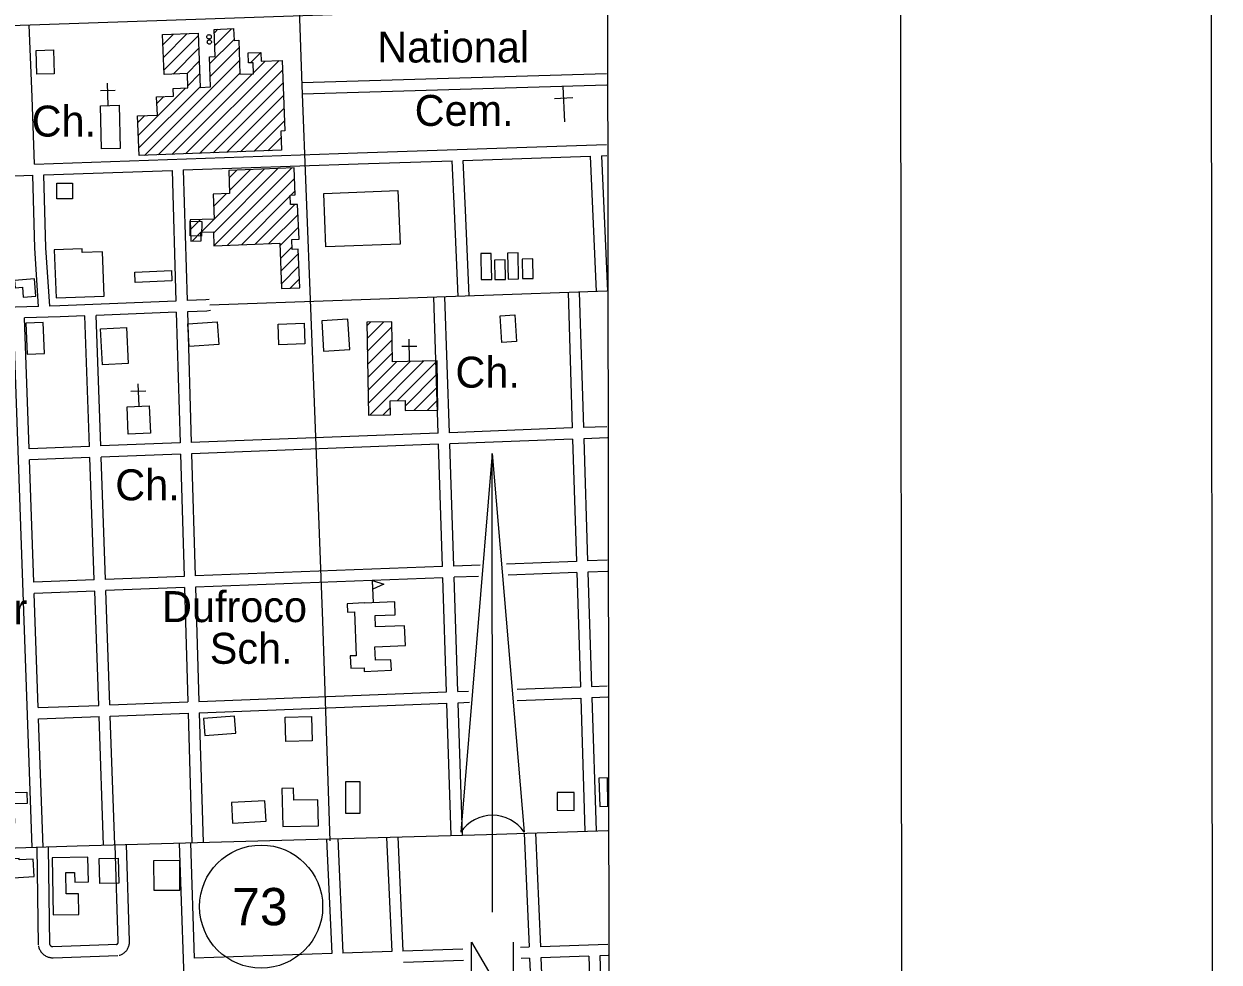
# Model space of a CAD drawing. Extents: x 3297716 to 3335574, y 688621 to 713991.
# Drawn here: x 3331786 to 3334991, y 706604 to 709119 of the extents above; entities that cross this region are included whole.
import ezdxf

# ---------------------------------------------------------------- set-up
doc = ezdxf.new("R2010")
doc.units = 0
for name, color, linetype in [('G-ANNO-NPLT', 7, 'Continuous'), ('V-ANNO-SYMB', 7, 'Continuous'), ('V-BLDG-IDEN', 7, 'Continuous'), ('V-BLDG-OTLN', 7, 'Continuous'), ('V-DOMW-IDEN', 7, 'Continuous'), ('V-DOMW-TANK', 7, 'Continuous'), ('V-GRID-FRAM', 7, 'Continuous'), ('V-ROAD-CNTR', 7, 'Continuous'), ('V-ROAD-IDEN', 7, 'Continuous'), ('V-SITE-OTLN', 7, 'Continuous'), ('V-SITE-OTLN-IDEN', 7, 'Continuous')]:
    doc.layers.add(name, color=color, linetype=linetype)

msp = doc.modelspace()

# ---------------------------------------------------------------- linework, layer by layer
at = {"layer": 'G-ANNO-NPLT'}
msp.add_lwpolyline([(3298324, 689204.1), (3334990.7, 689241.5), (3334966, 713408.1), (3298299.4, 713370.8)], close=True, dxfattribs=at)
at = {"layer": 'V-ANNO-SYMB'}
for p, q in [((3333041.3, 707967.7), (3332957.3, 706952.7)), ((3333041.3, 707967.7), (3333127.3, 706952.8)), ((3333042.2, 706997.7), (3333041.3, 707967.7)), ((3333041.3, 707967.7), (3333127.3, 706952.8)), ((3333042.2, 706997.7), (3333041.3, 707967.7)), ((3333042.5, 706737.7), (3333042.2, 706997.7))]:
    msp.add_line(p, q, dxfattribs=at)
for points in [[(3301073.5, 689832), (3334156.7, 689865.7), (3334133.4, 712782.2), (3301050.2, 712748.6), (3301073.5, 689832)], [(3332986.8, 706465.7), (3332986.6, 706657.7), (3333098.8, 706465.8), (3333098.6, 706657.8)]]:
    msp.add_lwpolyline(points, dxfattribs=at)
for start, end in [(90.0583, 145.8529), (34.2638, 90.0583), (34.2638, 90.0472)]:
    msp.add_arc((3333042.4, 706895), 102.8, start, end, dxfattribs=at)
at = {"layer": 'V-BLDG-OTLN'}
for p, q in [((3332158.9, 709063.6), (3332187.3, 709092.1)), ((3332160.2, 709029.6), (3332224.1, 709093.5)), ((3332161.5, 708995.5), (3332253.4, 709087.4)), ((3332284.1, 709012.1), (3332349.6, 709077.5)), ((3332296.9, 709095.6), (3332306.4, 709105.1)), ((3332298.2, 709061.5), (3332343.2, 709106.5)), ((3332186, 708984.6), (3332254.7, 709053.3)), ((3332285.4, 708978), (3332362.8, 709055.4)), ((3332109.6, 708766.9), (3332364.1, 709021.3)), ((3332219.9, 708771), (3332470.2, 709021.4)), ((3332222.7, 708986), (3332255.9, 709019.3)), ((3332393.4, 709015.2), (3332421.3, 709043.2)), ((3332401.9, 708988.5), (3332433.5, 709020)), ((3332146.4, 708768.2), (3332365.4, 708987.3)), ((3332183.1, 708769.6), (3332399.4, 708985.9)), ((3332225.7, 708953.6), (3332257.2, 708985.2)), ((3332256.6, 708772.4), (3332479.7, 708995.5)), ((3332094.5, 708787.1), (3332258.5, 708951.1)), ((3332293.4, 708773.8), (3332481, 708961.4)), ((3332093.2, 708821.2), (3332219.6, 708947.6)), ((3332142.8, 708906.1), (3332161.3, 708924.6)), ((3332330.1, 708775.2), (3332482.3, 708927.4)), ((3332366.9, 708776.6), (3332483.6, 708893.3)), ((3332091.9, 708855.2), (3332110.6, 708873.9)), ((3332403.6, 708778), (3332484.8, 708859.2)), ((3332440.4, 708779.4), (3332475.8, 708814.9)), ((3332261.1, 708560.8), (3332430.5, 708730.3)), ((3332294.3, 708558.7), (3332467.3, 708731.7)), ((3332295.6, 708524.6), (3332504.1, 708733.1)), ((3332336.2, 708706.7), (3332357, 708727.4)), ((3332337.5, 708672.6), (3332393.7, 708728.8)), ((3332332.4, 708526.1), (3332511.5, 708705.2)), ((3332294.9, 708630), (3332329.8, 708664.8)), ((3332502, 708660.4), (3332512.8, 708671.2)), ((3332369.2, 708527.5), (3332499.8, 708658.2)), ((3332406, 708528.9), (3332512.4, 708635.3)), ((3332442.8, 708530.4), (3332521.2, 708608.8)), ((3332232.9, 708568), (3332259.9, 708595)), ((3332472.7, 708524.9), (3332522.5, 708574.8)), ((3332237.6, 708537.3), (3332261, 708560.7)), ((3332474, 708490.9), (3332505.1, 708521.9)), ((3332475.3, 708456.9), (3332522.2, 708503.7)), ((3332476.7, 708422.8), (3332523.5, 708469.7)), ((3332499.8, 708410.6), (3332524.8, 708435.6)), ((3332705.7, 708310.3), (3332715.4, 708320)), ((3332706.3, 708275.6), (3332751.3, 708320.6)), ((3332706.9, 708240.8), (3332772.9, 708306.9)), ((3332707.4, 708206), (3332773.5, 708272.1)), ((3332708, 708171.3), (3332774.1, 708237.3)), ((3332708.6, 708136.5), (3332786.1, 708214)), ((3332709.2, 708101.7), (3332822.1, 708214.6)), ((3332713.3, 708070.4), (3332858, 708215.2)), ((3332787.6, 708109.4), (3332894, 708215.8)), ((3332808.5, 708095), (3332894.6, 708181)), ((3332832, 708083.1), (3332895.2, 708146.3)), ((3332749.2, 708071), (3332768.9, 708090.7)), ((3332868, 708083.7), (3332895.8, 708111.5)), ((3332723.2, 707567.6), (3332720.8, 707627.5)), ((3333351.4, 707022.1), (3333351.3, 707097.9))]:
    msp.add_line(p, q, dxfattribs=at)
for points in [[(3332477.1, 708780.8), (3332095.3, 708766.3), (3332091.2, 708873.2), (3332144, 708875.2), (3332142.1, 708923.9), (3332187.2, 708925.6), (3332186.4, 708946.3), (3332225.9, 708947.8), (3332224.4, 708986.1), (3332161.9, 708983.7), (3332157.9, 709091), (3332253.1, 709094.6), (3332258.6, 708949.4), (3332286.5, 708950.5), (3332283.4, 709031.5), (3332299.3, 709032.1), (3332296.6, 709104.7), (3332348.5, 709106.7), (3332349.7, 709075), (3332362.1, 709075.5), (3332365.5, 708984.6), (3332402, 708986), (3332400.9, 709015.5), (3332388.2, 709015.1), (3332387.2, 709041.9), (3332421.7, 709043.2), (3332422.6, 709019.6), (3332478.7, 709021.7), (3332485.8, 708832.7), (3332475.2, 708832.3)], [(3331818.7, 709048.2), (3331865.6, 709049.7), (3331867.7, 708985.9), (3331820.8, 708984.4)], [(3331991.3, 708900.1), (3332041.5, 708901.3), (3332044.2, 708785.3), (3331994, 708784.1)], [(3332295.6, 708524.6), (3332472.4, 708531.5), (3332477.2, 708409.7), (3332525.7, 708411.6), (3332521.7, 708515.5), (3332505.3, 708514.8), (3332504.3, 708541.5), (3332523.8, 708542.3), (3332520.1, 708635.6), (3332500.7, 708634.9), (3332499.8, 708660.3), (3332513.2, 708660.8), (3332510.4, 708733.4), (3332335.4, 708726.6), (3332337.8, 708665.2), (3332293.6, 708663.4), (3332296.3, 708596.4), (3332231.9, 708593.9), (3332234.1, 708537.2), (3332261.8, 708538.3), (3332261, 708560.8), (3332294.1, 708562.1)], [(3331874.5, 708650.4), (3331874.3, 708692.7), (3331916.6, 708692.9), (3331916.8, 708650.6)], [(3332595.6, 708521.6), (3332590, 708664.9), (3332789.1, 708672.7), (3332794.7, 708529.3)], [(3332232.3, 708590.4), (3332263.1, 708589.9), (3332262.4, 708550.7), (3332231.6, 708551.3)], [(3332001.6, 708389.8), (3331997, 708508.3), (3331942.6, 708506.2), (3331942.2, 708516.7), (3331867.4, 708513.8), (3331872.4, 708384.8)], [(3333012.3, 708434), (3333040.4, 708434.5), (3333039.2, 708504.3), (3333011, 708503.8)], [(3333084.2, 708435.3), (3333112.4, 708435.8), (3333111.1, 708505.6), (3333083, 708505.1)], [(3333049.1, 708433.9), (3333077.5, 708434.6), (3333076.2, 708486.8), (3333047.9, 708486.1)], [(3333123.4, 708436.6), (3333151.8, 708437.3), (3333150.5, 708489.5), (3333122.2, 708488.8)], [(3332181.7, 708458), (3332182.9, 708430.8), (3332084.4, 708426.4), (3332083.2, 708453.6)], [(3331814.5, 708435.7), (3331761, 708431.1), (3331762.7, 708411.6), (3331782.4, 708413.3), (3331784.6, 708386.9), (3331818.4, 708389.8)], [(3331794.6, 708233.8), (3331841, 708235.6), (3331837.9, 708319.2), (3331791.5, 708317.5)], [(3332229.5, 708254.7), (3332225.3, 708315.4), (3332304.4, 708320.9), (3332308.6, 708260.1)], [(3332470.1, 708258.9), (3332468.1, 708314.6), (3332537.7, 708317.1), (3332539.7, 708261.4)], [(3332584.7, 708323.4), (3332589.8, 708242.4), (3332660.1, 708246.8), (3332655, 708327.8)], [(3332894, 708215.8), (3332774.5, 708213.8), (3332772.7, 708321), (3332705.5, 708319.8), (3332709.7, 708070.4), (3332769.2, 708071.4), (3332768.6, 708109), (3332808.3, 708109.7), (3332808.7, 708082.7), (3332896.2, 708084.2)], [(3333062.8, 708336.7), (3333102.5, 708339.3), (3333107.2, 708267.7), (3333067.6, 708265.1)], [(3332065.8, 708208.9), (3331996.7, 708205.5), (3331991.9, 708301.9), (3332061, 708305.4)], [(3332125.5, 708022.1), (3332065.9, 708019.7), (3332063, 708093.1), (3332122.5, 708095.5)], [(3332720.8, 707627.5), (3332751.2, 707617.2), (3332721.7, 707604.4)], [(3332807, 707506.1), (3332729, 707502.9), (3332727.8, 707533), (3332781.8, 707535.3), (3332780.4, 707569.9), (3332698.7, 707566.6), (3332698.7, 707566.9), (3332653.1, 707565), (3332654.1, 707542.1), (3332672.3, 707542.8), (3332677.2, 707425.6), (3332661.3, 707424.9), (3332662.6, 707392), (3332698.2, 707393.5), (3332698.6, 707383.3), (3332771.6, 707386.4), (3332770.4, 707414.9), (3332728.6, 707413.2), (3332727.1, 707449.8), (3332809.2, 707453.2)], [(3332267.9, 707257.1), (3332271.3, 707211.5), (3332354.6, 707217.8), (3332351.2, 707263.4)], [(3332488.4, 707195.5), (3332486.7, 707260.4), (3332557.7, 707262.3), (3332559.4, 707197.4)], [(3331731.7, 706976.1), (3331729.4, 707057.9), (3331793.8, 707059.7), (3331794.6, 707029.2), (3331759.5, 707028.2), (3331760.9, 706977)], [(3332478.2, 707069.8), (3332480.2, 706967.9), (3332575.9, 706969.8), (3332574.5, 707039.5), (3332510.1, 707038.2), (3332509.4, 707070.4)], [(3332686.8, 707002.3), (3332649, 707002.3), (3332649.1, 707088.4), (3332686.9, 707088.4)], [(3333215.8, 707011.1), (3333261.6, 707011), (3333261.6, 707058.8), (3333215.9, 707058.8)], [(3332435.4, 706981.8), (3332432.4, 707036.5), (3332342.4, 707031.6), (3332345.4, 706976.9)], [(3331688.5, 706876.8), (3331692.2, 706810.9), (3331743.9, 706813.8), (3331743, 706829.4), (3331813.7, 706833.4), (3331811.1, 706880.3), (3331773.8, 706878.2), (3331773.6, 706881.5)], [(3331862, 706884.1), (3331864.9, 706730.8), (3331933.7, 706732.1), (3331932.6, 706787.5), (3331899.5, 706786.9), (3331898.4, 706844.1), (3331922.3, 706844.5), (3331922.8, 706818.7), (3331959, 706819.4), (3331957.7, 706885.9)], [(3331988.2, 706881.6), (3332039.3, 706882.7), (3332040.8, 706816.1), (3331989.7, 706814.9)], [(3332133.9, 706875.8), (3332134.4, 706796.9), (3332204.6, 706797.3), (3332204.1, 706876.3)]]:
    msp.add_lwpolyline(points, close=True, dxfattribs=at)
msp.add_lwpolyline([(3333351.3, 707097.9), (3333328.1, 707097.2), (3333330.3, 707021.5), (3333351.4, 707022.1)], dxfattribs=at)
at = {"layer": 'V-DOMW-TANK'}
for points in [[(3332288.7, 709084.8), (3332288.5, 709083.4), (3332288, 709082), (3332287, 709080.7), (3332285.7, 709079.6), (3332284.1, 709079), (3332282.5, 709078.9), (3332281, 709079.1), (3332279.8, 709079.6), (3332278.7, 709080.5), (3332277.7, 709081.6), (3332277.1, 709083.1), (3332276.8, 709084.8), (3332277.1, 709086.4), (3332277.7, 709087.9), (3332278.7, 709089.1), (3332279.8, 709089.9), (3332281, 709090.4), (3332282.5, 709090.7), (3332284.1, 709090.5), (3332285.7, 709089.9), (3332287, 709088.9), (3332288, 709087.5), (3332288.5, 709086.1)], [(3332289.2, 709070.9), (3332289.1, 709069.6), (3332288.6, 709068.3), (3332287.7, 709067), (3332286.4, 709066), (3332284.9, 709065.4), (3332283.3, 709065.2), (3332281.9, 709065.5), (3332280.7, 709066), (3332279.6, 709066.8), (3332278.7, 709067.9), (3332278.1, 709069.3), (3332277.8, 709070.9), (3332278.1, 709072.5), (3332278.7, 709074), (3332279.6, 709075.1), (3332280.7, 709075.8), (3332281.9, 709076.4), (3332283.3, 709076.6), (3332284.9, 709076.5), (3332286.4, 709075.8), (3332287.7, 709074.8), (3332288.6, 709073.6), (3332289.1, 709072.2)]]:
    msp.add_lwpolyline(points, close=True, dxfattribs=at)
at = {"layer": 'V-GRID-FRAM'}
msp.add_lwpolyline([(3301838.5, 712184.2), (3333346.2, 712216.3), (3333372.6, 694031.5), (3301849.1, 693999.4), (3301838.5, 712184.2)], dxfattribs=at)
at = {"layer": 'V-ROAD-CNTR'}
for points in [[(3332403.3, 711844), (3332413.2, 711661), (3332423.1, 711331.4), (3332439.3, 710870.1), (3332459, 710380), (3332467, 710329.4), (3332478.8, 710245), (3332503.5, 709751.9), (3332531.5, 708954.5), (3332566.1, 708059.2), (3332586.9, 707517.9), (3332606.4, 706929.4)], [(3329452.3, 709047.4), (3330044.8, 709049.7), (3331384.2, 709103.1), (3333213, 709165.3), (3333348.3, 709170.3)], [(3331814.4, 708743.8), (3331808, 708923.2), (3331800.2, 709117.3)], [(3332531.4, 708962), (3333348.1, 708986.5)], [(3332532.3, 708932), (3333349, 708956.5)], [(3331814.4, 708743.8), (3332681, 708774.2), (3333348.3, 708796.2)], [(3332964, 708753.5), (3333304.6, 708764.7)], [(3333304.6, 708764.7), (3333320.9, 708401.8)], [(3333334.6, 708765.7), (3333349.3, 708766.2)], [(3333334.6, 708765.7), (3333350.9, 708403.1)], [(3331839.8, 708714.7), (3332183.3, 708726.7)], [(3332183.3, 708726.7), (3332193.7, 708376.4)], [(3332213.3, 708727.8), (3332682, 708744.2), (3332934, 708752.5)], [(3332213.3, 708727.8), (3332223.7, 708377.6)], [(3332950.2, 708388.9), (3332940.5, 708618.6), (3332934, 708752.5)], [(3332980.2, 708390.2), (3332970.4, 708620), (3332964, 708753.5)], [(3331467.1, 708701.7), (3331809.8, 708713.7)], [(3331825.2, 708362.1), (3331815.2, 708517.8), (3331809.8, 708713.7)], [(3331855.3, 708363), (3331845.2, 708519.2), (3331839.8, 708714.7)], [(3332193.7, 708376.4), (3331882.4, 708363.8), (3331855.3, 708363)], [(3332282.8, 708380.7), (3332274.3, 708379.7), (3332223.7, 708377.6)], [(3333349.4, 708402.9), (3332284.6, 708365.8)], [(3332896.9, 708022.4), (3332885.2, 708386.8)], [(3332926.9, 708023.5), (3332915.2, 708387.8)], [(3333245.2, 708399.3), (3333256.5, 708036.1)], [(3333275.2, 708400.3), (3333286.5, 708037.2)], [(3331825.2, 708362.1), (3331484.1, 708352.4)], [(3332194.6, 708346.4), (3331980, 708337.7)], [(3332194.6, 708346.4), (3332205, 707996.1)], [(3332286.5, 708351), (3332276.8, 708349.7), (3332224.5, 708347.6)], [(3332224.5, 708347.6), (3332234.9, 707997.2)], [(3331808, 706911.6), (3331758, 708330.2)], [(3331950, 708336.5), (3331883.4, 708333.8), (3331788, 708331.1)], [(3331800.4, 707980.6), (3331788, 708331.1)], [(3331962.3, 707986.8), (3331950, 708336.5)], [(3331992.3, 707988), (3331980, 708337.7)], [(3332896.9, 708022.4), (3332234.9, 707997.2)], [(3333256.5, 708036.1), (3332926.9, 708023.5)], [(3333349.4, 708039.6), (3333286.5, 708037.2)], [(3332205, 707996.1), (3331992.3, 707988)], [(3332897.9, 707992.4), (3332235.8, 707967.2)], [(3332908.5, 707664.6), (3332897.9, 707992.4)], [(3333257.5, 708006.1), (3332927.9, 707993.6)], [(3332938.5, 707665.8), (3332927.9, 707993.6)], [(3333257.5, 708006.1), (3333267.7, 707678.4)], [(3333350.5, 708009.6), (3333287.5, 708007.2)], [(3333287.5, 708007.2), (3333297.7, 707679.5)], [(3331962.3, 707986.8), (3331800.4, 707980.6)], [(3331963.4, 707956.8), (3331801.4, 707950.7)], [(3331974.9, 707629), (3331963.4, 707956.8)], [(3332205.9, 707966.1), (3331993.4, 707958)], [(3332004.9, 707630.1), (3331993.4, 707958)], [(3332205.9, 707966.1), (3332215.6, 707638.2)], [(3332235.8, 707967.2), (3332245.6, 707639.3)], [(3331813, 707622.8), (3331801.4, 707950.7)], [(3333009.2, 707668.5), (3332938.5, 707665.8)], [(3333267.7, 707678.4), (3333079.9, 707671.2)], [(3333349.9, 707681.5), (3333297.7, 707679.5)], [(3332215.6, 707638.2), (3332004.9, 707630.1)], [(3332908.5, 707664.6), (3332245.6, 707639.3)], [(3333004.7, 707638.3), (3332939.5, 707635.8)], [(3332949.4, 707329.5), (3332939.5, 707635.8)], [(3333268.7, 707648.4), (3333084.2, 707641.3)], [(3333268.7, 707648.4), (3333278.2, 707342.1)], [(3333351, 707651.5), (3333298.6, 707649.5)], [(3333298.6, 707649.5), (3333308.2, 707343.3)], [(3331974.9, 707629), (3331813, 707622.8)], [(3332216.5, 707608.2), (3332006, 707600.1)], [(3332216.5, 707608.2), (3332225.6, 707301.7)], [(3332909.5, 707634.7), (3332246.5, 707609.3)], [(3332246.5, 707609.3), (3332255.6, 707302.8)], [(3332919.4, 707328.3), (3332909.5, 707634.7)], [(3331976, 707599), (3331814, 707592.8)], [(3331824.8, 707286.3), (3331814, 707592.8)], [(3331986.8, 707292.5), (3331976, 707599)], [(3332016.8, 707293.6), (3332006, 707600.1)], [(3332255.6, 707302.8), (3332919.4, 707328.3)], [(3332949.4, 707329.5), (3332978.3, 707330.6)], [(3333108.5, 707335.6), (3333278.2, 707342.1)], [(3333308.2, 707343.3), (3333350.4, 707344.9)], [(3331824.8, 707286.3), (3331986.8, 707292.5)], [(3332016.8, 707293.6), (3332225.6, 707301.7)], [(3332256.4, 707272.8), (3332920.3, 707298.3)], [(3332931.8, 706943.6), (3332920.3, 707298.3)], [(3332950.3, 707299.5), (3332980.5, 707300.6)], [(3332961.8, 706944.6), (3332950.3, 707299.5)], [(3333108.4, 707305.6), (3333279.2, 707312.1)], [(3333279.2, 707312.1), (3333290.3, 706954.8)], [(3333309.2, 707313.3), (3333351.5, 707314.9)], [(3333309.2, 707313.3), (3333320.3, 706955.7)], [(3331825.8, 707256.3), (3331987.8, 707262.5)], [(3331837.9, 706912.6), (3331825.8, 707256.3)], [(3332000, 706917.4), (3331987.8, 707262.5)], [(3332017.8, 707263.7), (3332226.5, 707271.7)], [(3332030, 706918.4), (3332017.8, 707263.7)], [(3332226.5, 707271.7), (3332236.8, 706924.1)], [(3332256.4, 707272.8), (3332266.8, 706925)], [(3330324.9, 706872.9), (3330632.5, 706877.3), (3331156.1, 706890.8), (3331928.6, 706915.5), (3333026.8, 706946.4), (3333351.5, 706956.8)], [(3332597.9, 706934.1), (3332611.7, 706626.9)], [(3332627.9, 706935.4), (3332641.6, 706627.9)], [(3332758.6, 706938.6), (3332772.3, 706632.3)], [(3332788.5, 706939.9), (3332802.3, 706633.3)], [(3333127.8, 706949.4), (3333140.9, 706645)], [(3333157.8, 706950.7), (3333170.9, 706645.5)], [(3331821.1, 706912.3), (3331824.8, 706650.8)], [(3331851.1, 706912.7), (3331854.8, 706651.3)], [(3332039.1, 706659.5), (3332031.2, 706918.3)], [(3332069.1, 706660.4), (3332061.2, 706919.2)], [(3332202.8, 706923.1), (3332219.1, 706431.1)], [(3332232.8, 706924.1), (3332243, 706614.7)], [(3331825, 706648.2), (3331825.4, 706646.4), (3331825.9, 706644.2), (3331826.6, 706642.1), (3331827.4, 706640), (3331828.3, 706637.9), (3331829.4, 706635.9), (3331830.5, 706634), (3331831.8, 706632.1), (3331833.1, 706630.3), (3331834.6, 706628.6), (3331836.2, 706627), (3331837.8, 706625.5), (3331839.6, 706624), (3331841.4, 706622.7), (3331843.3, 706621.5), (3331845.2, 706620.3), (3331847.3, 706619.3), (3331849.3, 706618.5), (3331851.4, 706617.7), (3331853.6, 706617.1), (3331855.8, 706616.5), (3331858, 706616.1), (3331860.3, 706615.9), (3331862.4, 706615.8), (3331863.7, 706615.7)], [(3331854.5, 706653.9), (3331854.7, 706653), (3331854.8, 706652.4), (3331855, 706651.9), (3331855.2, 706651.4), (3331855.4, 706651), (3331855.6, 706650.5), (3331855.9, 706650), (3331856.2, 706649.6), (3331856.5, 706649.2), (3331856.8, 706648.8), (3331857.2, 706648.4), (3331857.6, 706648), (3331858, 706647.7), (3331858.4, 706647.4), (3331858.9, 706647.1), (3331859.3, 706646.8), (3331859.8, 706646.6), (3331860.3, 706646.4), (3331860.8, 706646.2), (3331861.3, 706646.1), (3331861.8, 706645.9), (3331862.3, 706645.8), (3331862.9, 706645.8), (3331863.5, 706645.8), (3331864, 706645.7)], [(3331863.3, 706645.7), (3332037.3, 706652)], [(3332033.9, 706651.5), (3332034.7, 706651.7), (3332035.1, 706651.9), (3332035.4, 706652), (3332035.8, 706652.2), (3332036.1, 706652.4), (3332036.4, 706652.6), (3332036.8, 706652.8), (3332037.1, 706653.1), (3332037.3, 706653.3), (3332037.6, 706653.6), (3332037.9, 706653.9), (3332038.1, 706654.3), (3332038.3, 706654.6), (3332038.5, 706654.9), (3332038.7, 706655.3), (3332038.8, 706655.7), (3332038.9, 706656), (3332039, 706656.4), (3332039.1, 706656.8), (3332039.2, 706657.2), (3332039.2, 706657.6), (3332039.2, 706658), (3332039.2, 706658.5), (3332039.2, 706658.7)], [(3332041.9, 706622.6), (3332043.6, 706623.1), (3332045.7, 706623.8), (3332047.7, 706624.6), (3332049.7, 706625.6), (3332051.7, 706626.7), (3332053.5, 706627.9), (3332055.3, 706629.2), (3332057, 706630.7), (3332058.6, 706632.2), (3332060.2, 706633.8), (3332061.6, 706635.6), (3332062.9, 706637.4), (3332064.1, 706639.2), (3332065.2, 706641.2), (3332066.1, 706643.2), (3332067, 706645.2), (3332067.7, 706647.4), (3332068.3, 706649.5), (3332068.7, 706651.7), (3332069, 706653.9), (3332069.2, 706656.1), (3332069.2, 706658.3), (3332069.1, 706660.4), (3332069.1, 706661.2)], [(3333140.9, 706644.5), (3333117.3, 706643.7)], [(3333351.4, 706651.5), (3333170.9, 706645.5)], [(3331864.4, 706615.8), (3332038.4, 706622.1)], [(3332611.7, 706626.9), (3332243, 706614.7)], [(3332772.3, 706632.3), (3332641.6, 706627.9)], [(3332962.7, 706638.6), (3332802.3, 706633.3)], [(3333142.2, 706614.5), (3333119.6, 706613.8)], [(3333142.2, 706614.5), (3333147.7, 706486.4)], [(3333300.6, 706619.8), (3333172.2, 706615.5)], [(3333172.2, 706615.5), (3333177.7, 706487.7)], [(3333300.6, 706619.8), (3333331, 705682.3)], [(3333352.4, 706621.5), (3333330.5, 706620.8)], [(3333330.5, 706620.8), (3333350.8, 705994.7)], [(3332965, 706608.7), (3332803.6, 706603.3)]]:
    msp.add_lwpolyline(points, dxfattribs=at)
at = {"layer": 'V-ROAD-IDEN'}
msp.add_circle((3332422.2, 706752.9), 165, dxfattribs=at)
msp.add_circle((3332422.2, 706752.9), 165, dxfattribs=at)
at = {"layer": 'V-SITE-OTLN'}
for p, q in [((3332012.1, 708900.6), (3332010.7, 708960.6)), ((3333236.6, 708856.5), (3333232.4, 708951.8)), ((3332031.2, 708941), (3331991.2, 708940.1)), ((3333258.4, 708921.1), (3333209.2, 708919)), ((3332839.8, 708254.9), (3332799.8, 708254.2)), ((3332820.4, 708214.6), (3332819.4, 708274.6)), ((3332094.9, 708094.4), (3332092.5, 708154.4)), ((3332113.2, 708135.2), (3332073.3, 708133.6))]:
    msp.add_line(p, q, dxfattribs=at)

# ---------------------------------------------------------------- texts
at = {"layer": 'V-BLDG-IDEN'}
msp.add_text('Dufroco', height=83, dxfattribs=at).set_placement((3332156.7, 707515.7))
msp.add_text('Sch.', height=83, rotation=0.0211, dxfattribs=at).set_placement((3332284.5, 707403.9))
at = {"layer": 'V-DOMW-IDEN'}
msp.add_text('Water', height=83, dxfattribs=at).set_placement((3331499.1, 707509.3))
at = {"layer": 'V-ROAD-IDEN'}
msp.add_text('73', height=100, rotation=0.0583, dxfattribs=at).set_placement((3332344.7, 706702.8))
at = {"layer": 'V-SITE-OTLN-IDEN'}
for s, p in [('National', (3332733.6, 709016)), ('Cem.', (3332834, 708846)), ('Ch.', (3331807, 708817.4))]:
    msp.add_text(s, height=83, dxfattribs=at).set_placement(p)
for p in [(3332943.3, 708144.2), (3332031.2, 707842.2)]:
    msp.add_text('Ch.', height=83, rotation=0.0211, dxfattribs=at).set_placement(p)

doc.saveas('drawing.dxf')
